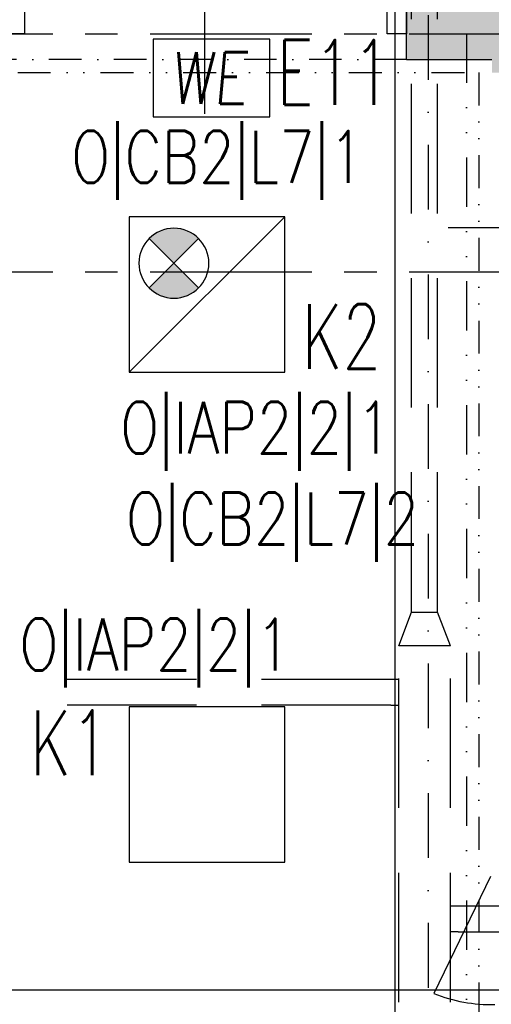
# Model space of a CAD drawing. Extents: x 41755 to 123924, y -112333 to 86187.
# Tile 514 of 582: x 110259 to 110441, y 39007 to 39387. Entities that reach past the tile are written whole.
import ezdxf
from ezdxf.enums import TextEntityAlignment as Align

# ---------------------------------------------------------------- set-up
doc = ezdxf.new("R2010")
doc.units = 0
doc.header["$LTSCALE"] = 50
for name, pattern in [('CENTER', [2, 1.25, -0.25, 0.25, -0.25]), ('DASHDOT', [1, 0.5, -0.25, 0, -0.25]), ('DASHED', [0.75, 0.5, -0.25]), ('DASHED2', [0.375, 0.25, -0.125]), ('DIVIDE', [31.75, 12.7, -6.35, 0, -6.35, 0, -6.35])]:
    doc.linetypes.add(name, pattern=pattern)
doc.layers.get('0').update_dxf_attribs({"color": 101, "linetype": 'CONTINUOUS'})
for name, color, linetype in [('Drz---drzwi', 5, 'CONTINUOUS'), ('E-90', 6, 'CONTINUOUS'), ('E35', 6, 'CONTINUOUS'), ('E50', 3, 'CONTINUOUS'), ('Ins-went', 141, 'CONTINUOUS'), ('Mw-cr-rury', 160, 'DIVIDE'), ('Mw-rury', 160, 'CONTINUOUS'), ('Mw-wc-rury', 160, 'DASHDOT'), ('Os-osie glowne', 1, 'CENTER'), ('Sc-beton', 7, 'CONTINUOUS'), ('Sc-beton-hatch', 86, 'CONTINUOUS'), ('Sc-nadproza kon', 5, 'DASHED2'), ('Suf-widok', 8, 'CONTINUOUS')]:
    doc.layers.add(name, color=color, linetype=linetype)
doc.styles.add('ROMANS', font='romans', dxfattribs={"width": 0.85})

# ---------------------------------------------------------------- blocks, each defined once
blk = doc.blocks.new('_DKGJHF')
at = {"ltscale": 7}
for p, q in [((-21.08464803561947, -77.00000000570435), (35.91535196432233, -77.00000000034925)), ((-4.999999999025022, -147.4999999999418), (-104.999999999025, -147.5000000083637)), ((-4.999999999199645, -145.5), (-104.9799979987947, -145.5000000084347))]:
    blk.add_line(p, q, dxfattribs=at)
for points in [[(5, -7.5), (5, 0), (-5, 0), (-4.999999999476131, -7.5)], [(5.000000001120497, -155), (5.000000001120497, -147.5), (-4.999999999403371, -147.5), (-4.999999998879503, -155)]]:
    blk.add_lwpolyline(points, close=True, dxfattribs=at)
for points in [[(-44.99999999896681, -7.500000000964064), (-4.999999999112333, -7.5)], [(-4.999999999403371, -147.4999999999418), (-4.999999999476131, -7.500000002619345)]]:
    blk.add_lwpolyline(points, dxfattribs=at)
for centre, radius, start, end in [((-4.999999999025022, -7.5), 39.99999999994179, 180.0000000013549, 269.9999999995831), ((-4.999999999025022, -147.4999999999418), 100, 90.00000000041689, 180.0000000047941)]:
    blk.add_arc(centre, radius, start, end)
blk = doc.blocks.new('_GJKHGJ')
at = {"ltscale": 25}
for p, q in [((-8, -5), (-8, 0)), ((-8, 0), (-8, -5)), ((0, 0), (-8, 0)), ((0, -5), (0, 0)), ((0, -5), (0, 0)), ((-8, -115), (-7.999999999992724, -4.999999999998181)), ((-8, -5), (0, -5)), ((-19.69999999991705, -60), (28.89999999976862, -60)), ((-8, -115), (0, -115)), ((-8, -120), (-8, -115)), ((0, -115), (0, -120)), ((0, -115), (0, -120)), ((0, -120), (-8, -120))]:
    blk.add_line(p, q, dxfattribs=at)
at = {"ltscale": 7}
for p, q in [((-8, -5), (-118, -4.999999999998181)), ((-8, -6.799999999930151), (-117.985271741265, -6.799999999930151))]:
    blk.add_line(p, q, dxfattribs=at)
blk.add_arc((-8, -5), 110, 180, 270)
blk = doc.blocks.new('we')
at = {"layer": 'E35', "ltscale": 0.2}
blk.add_lwpolyline([(44.99999999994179, 30.00000000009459), (-1.455191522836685e-09, 30.00000000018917), (0, 0), (44.9999999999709, 5.093170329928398e-11)], close=True, dxfattribs=at)
at = {"layer": 'E35', "ltscale": 0.2, "style": 'ROMANS', "oblique": 5, "width": 0.8}
blk.add_text('WE', height=20, dxfattribs=at).set_placement((21.44186387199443, 15.00000000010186), align=Align.MIDDLE_CENTER)
blk = doc.blocks.new('opr_kas_inw')
at = {"layer": 'E35'}
h = blk.add_hatch(color=256, dxfattribs=at)
edge = h.paths.add_edge_path()
edge.add_line((-12.76970681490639, -12.13742555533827), (-3.22376526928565, -21.68336710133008))
edge.add_ellipse((-12.76970681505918, -12.13742555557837), major_axis=(-9.545941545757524, 9.545941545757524), ratio=1, start_angle=90.00000000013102, end_angle=180.0000000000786, ccw=False)
edge.add_line((-22.31564836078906, -21.68336710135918), (-12.76970681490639, -12.13742555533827))
edge = h.paths.add_edge_path()
edge.add_line((-3.223765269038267, -2.591484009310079), (-12.76970681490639, -12.13742555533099))
edge.add_line((-12.76970681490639, -12.13742555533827), (-22.31564836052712, -2.591484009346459))
edge.add_ellipse((-12.76970681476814, -12.13742555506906), major_axis=(-9.545941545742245, 9.545941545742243), ratio=1, start_angle=-89.99999999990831, end_angle=1.1789325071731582e-10, ccw=False)
for p, q in [((-30.00000000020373, 29.9999999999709), (30.00000000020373, -29.9999999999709)), ((-22.31564836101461, -21.68336710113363), (-3.223765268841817, -2.591484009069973)), ((-22.31564836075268, -2.591484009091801), (-3.223765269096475, -21.68336710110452))]:
    blk.add_line(p, q, dxfattribs=at)
at = {"layer": 'E35', "linetype": 'Continuous', "ltscale": 0.3}
blk.add_line((-21.76970681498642, -3.137425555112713), (-3.769706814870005, -21.13742555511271), dxfattribs=at)
blk.add_lwpolyline([(-30.00000000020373, 29.9999999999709), (30.00000000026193, 29.9999999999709), (30.00000000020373, -29.9999999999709), (-30.00000000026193, -29.99999999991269)], close=True, dxfattribs=at)
at = {"layer": 'E35'}
blk.add_circle((-12.76970681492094, -12.13742555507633), 13.49999999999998, dxfattribs=at)

msp = doc.modelspace()

# ---------------------------------------------------------------- hatches: boundary and pattern name
at = {"layer": 'Sc-beton-hatch'}
h = msp.add_hatch(dxfattribs=at)
h.set_pattern_fill('ANSI33', color=256, angle=-1.272221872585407e-14, style=0)
h.set_pattern_definition([(44.99999999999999, (48983.41854682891, 565.4779691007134), (-4.490128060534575, 4.490128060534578), []), (44.99999999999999, (48987.90867682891, 565.4779691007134), (-4.490128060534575, 4.490128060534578), [3.175, -1.5875])])
h.paths.add_polyline_path([(110407.966002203, 39391.94990531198), (110407.966002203, 39371.94990531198), (110440.966002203, 39371.94990531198), (110440.966002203, 39366.94990531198), (110460.966002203, 39366.94990531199), (110460.966002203, 39371.94990531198), (111112.966002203, 39371.94990531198), (111112.966002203, 39278.94990531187), (111132.966002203, 39278.94990531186), (111132.966002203, 39371.94990531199), (111545.966002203, 39371.94990531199), (111545.966002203, 39401.94990531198), (111525.966002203, 39401.94990531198), (111525.966002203, 39391.94990531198), (111210.966002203, 39391.94990531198), (111210.966002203, 39401.94990531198), (111190.966002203, 39401.94990531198), (111190.966002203, 39391.94990531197)])

# ---------------------------------------------------------------- linework, layer by layer
at = {"layer": 'Drz---drzwi'}
msp.add_line((110440.466002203, 39056.44990531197), (110418.5327348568, 39011.21162329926), dxfattribs=at)
msp.add_arc((110440.7029925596, 39066.53383236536), 59.59922098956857, 248.1616603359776, 271.2980345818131, dxfattribs=at)
at = {"layer": 'E35', "linetype": 'Continuous', "ltscale": 0.3}
msp.add_lwpolyline([(110300.9660022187, 39061.9499053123), (110360.9660022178, 39061.94990531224), (110360.9660022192, 39121.9499053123), (110300.9660022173, 39121.94990531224)], close=True, dxfattribs=at)
at = {"layer": 'Ins-went', "linetype": 'DASHED', "ltscale": 2}
for p, q in [((110409.9660022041, 39162.52853425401), (110409.9660022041, 39726.02853425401)), ((110419.9660022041, 39162.52853425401), (110419.9660022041, 39726.02853425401)), ((110409.9660022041, 39158.52853425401), (110409.9660022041, 39162.52853425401)), ((110419.9660022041, 39158.52853425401), (110419.9660022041, 39162.52853425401)), ((110404.9660022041, 39145.52853425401), (110409.9660022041, 39158.52853425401)), ((110409.9660022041, 39158.52853425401), (110419.9660022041, 39158.52853425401)), ((110424.9660022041, 39145.52853425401), (110419.9660022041, 39158.52853425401)), ((110424.9660022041, 39145.52853425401), (110404.9660022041, 39145.52853425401)), ((110404.9660022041, 38407.88301585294), (110404.9660022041, 39145.52853425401)), ((110424.9660022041, 38407.88301585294), (110424.966002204, 39145.52853425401)), ((110401.9660022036, 39132.52853425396), (110258.6660022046, 39132.52853425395)), ((110404.9660022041, 39132.52853425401), (110401.9660022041, 39132.52853425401)), ((110401.9660022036, 39122.52853425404), (110258.6660022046, 39122.52853425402)), ((110401.9660022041, 39122.52853425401), (110404.9660022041, 39122.52853425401)), ((110424.9660022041, 39045.02587299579), (110427.9660022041, 39045.02587299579)), ((110427.9660022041, 39035.02587299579), (110424.9660022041, 39035.02587299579))]:
    msp.add_line(p, q, dxfattribs=at)
for points in [[(110427.9660022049, 39045.02587299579), (110534.475095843, 39045.02587299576)], [(110427.9660022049, 39035.02587299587), (110534.475095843, 39035.02587299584)]]:
    msp.add_spline(points, degree=3, dxfattribs=at)
at = {"layer": 'Mw-cr-rury', "ltscale": 0.03}
msp.add_line((110431.1905360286, 39573.27049530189), (110431.1905360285, 36789.93038563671), dxfattribs=at)
at = {"layer": 'Mw-rury'}
for p, q in [((110403.5294669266, 39573.27049530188), (110403.5294669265, 36762.52730370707)), ((110472.109570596, 39012.5273258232), (110249.0526047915, 39012.52730370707))]:
    msp.add_line(p, q, dxfattribs=at)
at = {"layer": 'Mw-wc-rury'}
msp.add_line((110416.2865293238, 39589.56334421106), (110416.2865293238, 36752.48075310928), dxfattribs=at)
at = {"layer": 'Os-osie glowne'}
for points in [[(99508.96600221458, 39381.94990531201), (111775.9660027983, 39381.94990531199)], [(99508.96600221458, 39289.94990531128), (111775.9660027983, 39289.94990531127)]]:
    msp.add_lwpolyline(points, dxfattribs=at)
at = {"layer": 'Sc-beton'}
for points in [[(110407.966002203, 39371.94990531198), (110407.966002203, 39391.94990531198)], [(110407.966002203, 39371.94990531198), (110440.966002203, 39371.94990531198)]]:
    msp.add_lwpolyline(points, dxfattribs=at)
at = {"layer": 'Sc-nadproza kon', "linetype": 'DASHDOT', "ltscale": 0.5}
msp.add_lwpolyline([(110407.966002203, 39371.94990531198), (110252.966002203, 39371.94990531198)], dxfattribs=at)
at = {"layer": 'Suf-widok', "linetype": 'DIVIDE', "ltscale": 0.02}
msp.add_lwpolyline([(110225.966002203, 39366.94990531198), (110435.966002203, 39366.94990531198), (110435.966002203, 35646.94990531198), (110225.966002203, 35646.94990531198)], close=True, dxfattribs=at)

# ---------------------------------------------------------------- block references
at = {"layer": 'Drz---drzwi', "xscale": -1, "rotation": 89.99999999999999}
msp.add_blockref('_DKGJHF', (110252.966002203, 39386.94990531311), dxfattribs=at)
at = {"layer": 'Drz---drzwi', "xscale": -1}
msp.add_blockref('_GJKHGJ', (110452.966002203, 39366.94990531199), dxfattribs=at)
at = {"layer": 'E35', "xscale": -1, "rotation": 180}
msp.add_blockref('opr_kas_inw', (110330.9660022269, 39281.15191023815), dxfattribs=at)
at = {"layer": 'E50'}
msp.add_blockref('we', (110310.1839298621, 39349.85072214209), dxfattribs=at)

# ---------------------------------------------------------------- texts
at = {"layer": 'E-90', "style": 'ROMANS', "width": 0.8}
for s, p in [('O|CB2|L7|1', (110335.1230786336, 39332.97592471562)), ('O|IAP2|2|1', (110349.8454758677, 39228.3414436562)), ('O|CB2|L7|2', (110356.2566033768, 39193.24632361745)), ('O|IAP2|2|1', (110310.9692884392, 39144.59032597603))]:
    msp.add_text(s, height=20, rotation=359.9999999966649, dxfattribs=at).set_placement(p, align=Align.MIDDLE)
at = {"layer": 'E35', "style": 'ROMANS', "width": 0.7}
for s, p in [('E11', (110379.9563738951, 39367.02790037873)), ('K2', (110382.8585930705, 39265.0389150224)), ('K1', (110278.0407592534, 39108.06290054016))]:
    msp.add_text(s, height=25, dxfattribs=at).set_placement(p, align=Align.MIDDLE)

doc.saveas('drawing.dxf')
